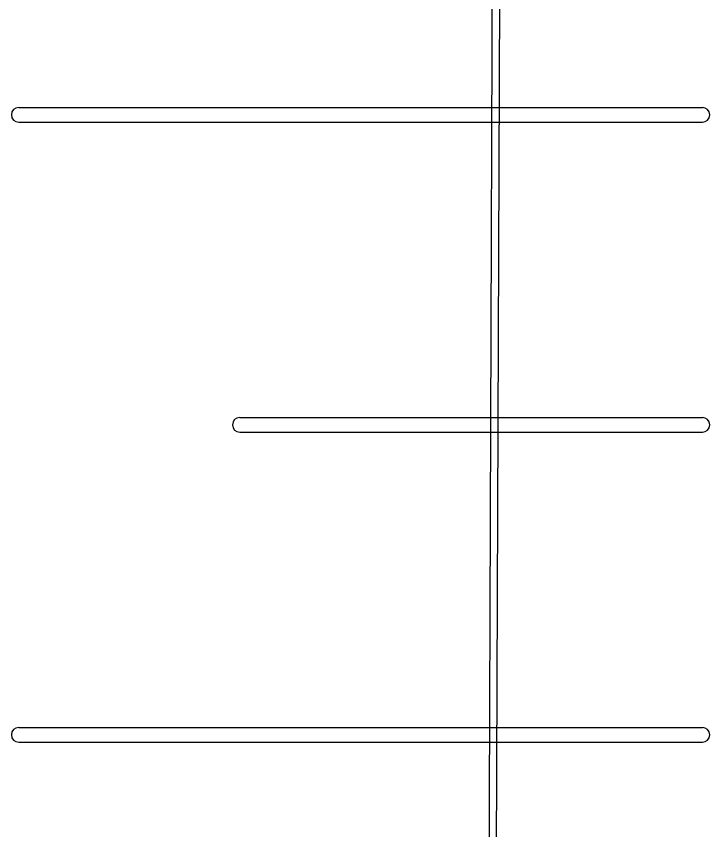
# Model space of a CAD drawing. Extents: x -264205 to -263659, y -1242401 to -1242060.
# Drawn here: x -263794.35 to -263791.998, y -1242165.755 to -1242162.997 of the extents above; entities that cross this region are included whole.
import ezdxf

# ---------------------------------------------------------------- set-up
doc = ezdxf.new("R2010")
doc.units = 0
doc.layers.add('KFA_SO_10-1_PLACHTY', color=7, linetype='Continuous')
doc.layers.add('SITUACIA_DSP_2D', color=7, linetype='Continuous')

msp = doc.modelspace()

# ---------------------------------------------------------------- linework, layer by layer
at = {"layer": 'KFA_SO_10-1_PLACHTY'}
msp.add_lwpolyline([(-263792.753, -1242167.578), (-263792.728, -1242167.579), (-263792.703, -1242161.185), (-263792.73, -1242161.185)], close=True, dxfattribs=at)
at = {"layer": 'SITUACIA_DSP_2D'}
for p, q in [((-263794.3419, -1242163.3062), (-263792.0227, -1242163.3062)), ((-263794.3419, -1242163.3562), (-263792.0227, -1242163.3562)), ((-263793.5919, -1242164.3573), (-263792.0227, -1242164.3573)), ((-263793.5919, -1242164.4073), (-263792.0227, -1242164.4073)), ((-263794.3419, -1242165.4084), (-263792.0227, -1242165.4084)), ((-263794.3419, -1242165.4584), (-263792.0227, -1242165.4584))]:
    msp.add_line(p, q, dxfattribs=at)
for centre, start, end in [((-263794.3419, -1242163.3312), 90, 270), ((-263792.0227, -1242163.3312), 270, 90), ((-263793.5919, -1242164.3823), 90, 180), ((-263792.0227, -1242164.3823), 0, 90), ((-263793.5919, -1242164.3823), 180, 270), ((-263792.0227, -1242164.3823), 270, 0), ((-263794.3419, -1242165.4334), 90, 270), ((-263792.0227, -1242165.4334), 270, 90)]:
    msp.add_arc(centre, 0.025, start, end, dxfattribs=at)

doc.saveas('drawing.dxf')
